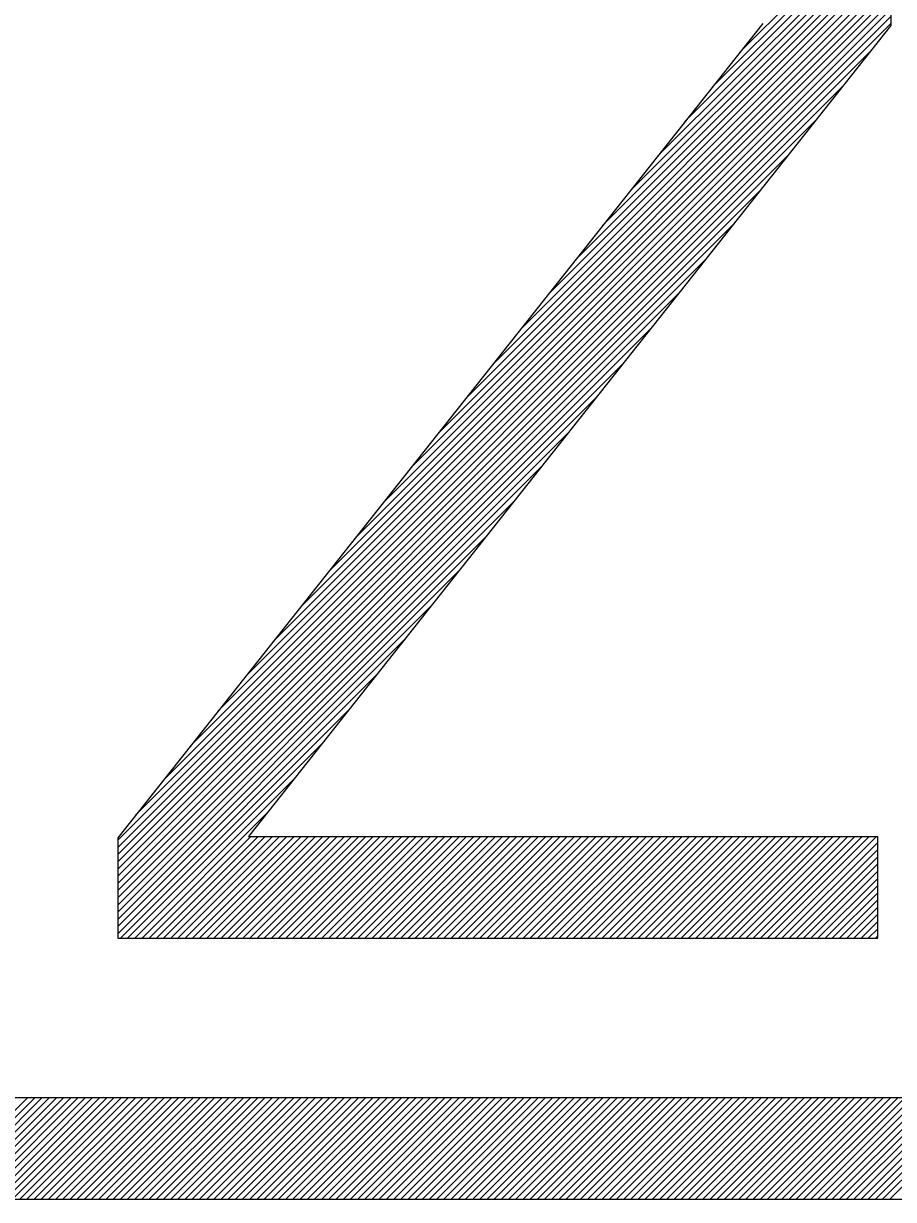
# Model space of a CAD drawing. Extents: x 519536 to 519949, y 326041 to 326519.
# Drawn here: x 519881.088 to 519882.799, y 326056.034 to 326058.345 of the extents above; entities that cross this region are included whole.
import ezdxf

# ---------------------------------------------------------------- set-up
doc = ezdxf.new("R2010")
doc.units = 0
doc.layers.add('RAMI_PLAN_####_TKST_#', color=7, linetype='Continuous')

msp = doc.modelspace()

# ---------------------------------------------------------------- linework, layer by layer
at = {"layer": 'RAMI_PLAN_####_TKST_#'}
for p, q in [((519882.2804, 326058.0163), (519882.7932, 326058.5292)), ((519882.3344, 326058.0845), (519882.7932, 326058.5433)), ((519882.3884, 326058.1527), (519882.7814, 326058.5456)), ((519882.4425, 326058.2208), (519882.7673, 326058.5456)), ((519882.4965, 326058.289), (519882.7531, 326058.5456)), ((519882.7932, 326058.5456), (519882.7932, 326058.3414)), ((519882.2264, 326057.9482), (519882.7932, 326058.515)), ((519882.1183, 326057.8118), (519882.7932, 326058.4867)), ((519882.1723, 326057.88), (519882.7932, 326058.5009)), ((519882.0103, 326057.6755), (519882.7932, 326058.4585)), ((519882.0643, 326057.7437), (519882.7932, 326058.4726)), ((519881.9563, 326057.6073), (519882.7932, 326058.4443)), ((519881.8482, 326057.471), (519882.7932, 326058.416)), ((519881.9022, 326057.5392), (519882.7932, 326058.4302)), ((519881.7402, 326057.3347), (519882.7932, 326058.3877)), ((519881.7942, 326057.4028), (519882.7932, 326058.4019)), ((519881.6861, 326057.2665), (519882.7932, 326058.3736)), ((519882.5414, 326058.3456), (519881.2728, 326056.745)), ((519882.7932, 326058.3414), (519881.5299, 326056.7474)), ((519881.5781, 326057.1302), (519882.7932, 326058.3453)), ((519881.6321, 326057.1984), (519882.7932, 326058.3595)), ((519881.5241, 326057.062), (519882.7541, 326058.2921)), ((519881.47, 326056.9939), (519882.7001, 326058.2239)), ((519881.416, 326056.9257), (519882.6461, 326058.1557)), ((519881.362, 326056.8575), (519882.592, 326058.0876)), ((519881.308, 326056.7894), (519882.538, 326058.0194)), ((519881.2728, 326056.7401), (519882.484, 326057.9512)), ((519881.2728, 326056.7259), (519882.43, 326057.8831)), ((519881.2728, 326056.7118), (519882.3759, 326057.8149)), ((519881.2728, 326056.6977), (519882.3219, 326057.7467)), ((519881.2728, 326056.6835), (519882.2679, 326057.6786)), ((519881.2728, 326056.6694), (519882.2139, 326057.6104)), ((519881.2728, 326056.6552), (519882.1599, 326057.5422)), ((519881.2728, 326056.6411), (519882.1058, 326057.4741)), ((519881.2728, 326056.6269), (519882.0518, 326057.4059)), ((519881.2728, 326056.6128), (519881.9978, 326057.3377)), ((519881.2728, 326056.5987), (519881.9438, 326057.2696)), ((519881.2728, 326056.5845), (519881.8897, 326057.2014)), ((519881.2728, 326056.5704), (519881.8357, 326057.1333)), ((519881.2728, 326056.5562), (519881.7817, 326057.0651)), ((519881.2781, 326056.5474), (519881.7277, 326056.9969)), ((519881.2923, 326056.5474), (519881.6736, 326056.9288)), ((519881.3064, 326056.5474), (519881.6196, 326056.8606)), ((519881.3206, 326056.5474), (519881.5656, 326056.7924)), ((519881.3347, 326056.5474), (519881.5347, 326056.7474)), ((519881.3488, 326056.5474), (519881.5488, 326056.7474)), ((519881.363, 326056.5474), (519881.563, 326056.7474)), ((519881.3771, 326056.5474), (519881.5771, 326056.7474)), ((519881.3913, 326056.5474), (519881.5913, 326056.7474)), ((519881.4054, 326056.5474), (519881.6054, 326056.7474)), ((519881.4196, 326056.5474), (519881.6196, 326056.7474)), ((519881.4337, 326056.5474), (519881.6337, 326056.7474)), ((519881.4478, 326056.5474), (519881.6478, 326056.7474)), ((519881.462, 326056.5474), (519881.662, 326056.7474)), ((519881.4761, 326056.5474), (519881.6761, 326056.7474)), ((519881.4903, 326056.5474), (519881.6903, 326056.7474)), ((519881.5044, 326056.5474), (519881.7044, 326056.7474)), ((519881.5186, 326056.5474), (519881.7186, 326056.7474)), ((519881.5299, 326056.7474), (519882.7678, 326056.7474)), ((519881.5327, 326056.5474), (519881.7327, 326056.7474)), ((519881.5468, 326056.5474), (519881.7468, 326056.7474)), ((519881.561, 326056.5474), (519881.761, 326056.7474)), ((519881.5751, 326056.5474), (519881.7751, 326056.7474)), ((519881.5893, 326056.5474), (519881.7893, 326056.7474)), ((519881.6034, 326056.5474), (519881.8034, 326056.7474)), ((519881.6175, 326056.5474), (519881.8175, 326056.7474)), ((519881.6317, 326056.5474), (519881.8317, 326056.7474)), ((519881.6458, 326056.5474), (519881.8458, 326056.7474)), ((519881.66, 326056.5474), (519881.86, 326056.7474)), ((519881.6741, 326056.5474), (519881.8741, 326056.7474)), ((519881.6883, 326056.5474), (519881.8883, 326056.7474)), ((519881.7024, 326056.5474), (519881.9024, 326056.7474)), ((519881.7165, 326056.5474), (519881.9165, 326056.7474)), ((519881.7307, 326056.5474), (519881.9307, 326056.7474)), ((519881.7448, 326056.5474), (519881.9448, 326056.7474)), ((519881.759, 326056.5474), (519881.959, 326056.7474)), ((519881.7731, 326056.5474), (519881.9731, 326056.7474)), ((519881.7873, 326056.5474), (519881.9873, 326056.7474)), ((519881.8014, 326056.5474), (519882.0014, 326056.7474)), ((519881.8155, 326056.5474), (519882.0155, 326056.7474)), ((519881.8297, 326056.5474), (519882.0297, 326056.7474)), ((519881.8438, 326056.5474), (519882.0438, 326056.7474)), ((519881.858, 326056.5474), (519882.058, 326056.7474)), ((519881.8721, 326056.5474), (519882.0721, 326056.7474)), ((519881.8862, 326056.5474), (519882.0862, 326056.7474)), ((519881.9004, 326056.5474), (519882.1004, 326056.7474)), ((519881.9145, 326056.5474), (519882.1145, 326056.7474)), ((519881.9287, 326056.5474), (519882.1287, 326056.7474)), ((519881.9428, 326056.5474), (519882.1428, 326056.7474)), ((519881.957, 326056.5474), (519882.157, 326056.7474)), ((519881.9711, 326056.5474), (519882.1711, 326056.7474)), ((519881.9852, 326056.5474), (519882.1852, 326056.7474)), ((519881.9994, 326056.5474), (519882.1994, 326056.7474)), ((519882.0135, 326056.5474), (519882.2135, 326056.7474)), ((519882.0277, 326056.5474), (519882.2277, 326056.7474)), ((519882.0418, 326056.5474), (519882.2418, 326056.7474)), ((519882.056, 326056.5474), (519882.256, 326056.7474)), ((519882.0701, 326056.5474), (519882.2701, 326056.7474)), ((519882.0842, 326056.5474), (519882.2842, 326056.7474)), ((519882.0984, 326056.5474), (519882.2984, 326056.7474)), ((519882.1125, 326056.5474), (519882.3125, 326056.7474)), ((519882.1267, 326056.5474), (519882.3267, 326056.7474)), ((519882.1408, 326056.5474), (519882.3408, 326056.7474)), ((519882.155, 326056.5474), (519882.355, 326056.7474)), ((519882.1691, 326056.5474), (519882.3691, 326056.7474)), ((519882.1832, 326056.5474), (519882.3832, 326056.7474)), ((519882.1974, 326056.5474), (519882.3974, 326056.7474)), ((519882.2115, 326056.5474), (519882.4115, 326056.7474)), ((519882.2257, 326056.5474), (519882.4257, 326056.7474)), ((519882.2398, 326056.5474), (519882.4398, 326056.7474)), ((519882.2539, 326056.5474), (519882.4539, 326056.7474)), ((519882.2681, 326056.5474), (519882.4681, 326056.7474)), ((519882.2822, 326056.5474), (519882.4822, 326056.7474)), ((519882.2964, 326056.5474), (519882.4964, 326056.7474)), ((519882.3105, 326056.5474), (519882.5105, 326056.7474)), ((519882.3247, 326056.5474), (519882.5247, 326056.7474)), ((519882.3388, 326056.5474), (519882.5388, 326056.7474)), ((519882.3529, 326056.5474), (519882.5529, 326056.7474)), ((519882.3671, 326056.5474), (519882.5671, 326056.7474)), ((519882.3812, 326056.5474), (519882.5812, 326056.7474)), ((519882.3954, 326056.5474), (519882.5954, 326056.7474)), ((519882.4095, 326056.5474), (519882.6095, 326056.7474)), ((519882.4237, 326056.5474), (519882.6237, 326056.7474)), ((519882.4378, 326056.5474), (519882.6378, 326056.7474)), ((519882.4519, 326056.5474), (519882.6519, 326056.7474)), ((519882.4661, 326056.5474), (519882.6661, 326056.7474)), ((519882.4802, 326056.5474), (519882.6802, 326056.7474)), ((519882.4944, 326056.5474), (519882.6944, 326056.7474)), ((519882.5085, 326056.5474), (519882.7085, 326056.7474)), ((519882.5226, 326056.5474), (519882.7226, 326056.7474)), ((519882.5368, 326056.5474), (519882.7368, 326056.7474)), ((519882.5509, 326056.5474), (519882.7509, 326056.7474)), ((519882.5651, 326056.5474), (519882.7651, 326056.7474)), ((519882.7678, 326056.5474), (519882.7678, 326056.7474)), ((519881.2728, 326056.745), (519881.2728, 326056.5474)), ((519882.5792, 326056.5474), (519882.7678, 326056.7359)), ((519882.5934, 326056.5474), (519882.7678, 326056.7218)), ((519882.6075, 326056.5474), (519882.7678, 326056.7076)), ((519882.6216, 326056.5474), (519882.7678, 326056.6935)), ((519882.6358, 326056.5474), (519882.7678, 326056.6794)), ((519882.6499, 326056.5474), (519882.7678, 326056.6652)), ((519882.6641, 326056.5474), (519882.7678, 326056.6511)), ((519882.6782, 326056.5474), (519882.7678, 326056.6369)), ((519882.6924, 326056.5474), (519882.7678, 326056.6228)), ((519882.7065, 326056.5474), (519882.7678, 326056.6086)), ((519882.7206, 326056.5474), (519882.7678, 326056.5945)), ((519882.7348, 326056.5474), (519882.7678, 326056.5804)), ((519882.7489, 326056.5474), (519882.7678, 326056.5662)), ((519881.2728, 326056.5474), (519882.7678, 326056.5474)), ((519882.7631, 326056.5474), (519882.7678, 326056.5521)), ((519887.0228, 326056.234), (519879.363, 326056.234)), ((519880.8956, 326056.034), (519881.0956, 326056.234)), ((519880.9098, 326056.034), (519881.1098, 326056.234)), ((519880.9239, 326056.034), (519881.1239, 326056.234)), ((519880.938, 326056.034), (519881.138, 326056.234)), ((519880.9522, 326056.034), (519881.1522, 326056.234)), ((519880.9663, 326056.034), (519881.1663, 326056.234)), ((519880.9805, 326056.034), (519881.1805, 326056.234)), ((519880.9946, 326056.034), (519881.1946, 326056.234)), ((519881.0088, 326056.034), (519881.2088, 326056.234)), ((519881.0229, 326056.034), (519881.2229, 326056.234)), ((519881.037, 326056.034), (519881.237, 326056.234)), ((519881.0512, 326056.034), (519881.2512, 326056.234)), ((519881.0653, 326056.034), (519881.2653, 326056.234)), ((519881.0795, 326056.034), (519881.2795, 326056.234)), ((519881.0936, 326056.034), (519881.2936, 326056.234)), ((519881.1077, 326056.034), (519881.3077, 326056.234)), ((519881.1219, 326056.034), (519881.3219, 326056.234)), ((519881.136, 326056.034), (519881.336, 326056.234)), ((519881.1502, 326056.034), (519881.3502, 326056.234)), ((519881.1643, 326056.034), (519881.3643, 326056.234)), ((519881.1785, 326056.034), (519881.3785, 326056.234)), ((519881.1926, 326056.034), (519881.3926, 326056.234)), ((519881.2067, 326056.034), (519881.4067, 326056.234)), ((519881.2209, 326056.034), (519881.4209, 326056.234)), ((519881.235, 326056.034), (519881.435, 326056.234)), ((519881.2492, 326056.034), (519881.4492, 326056.234)), ((519881.2633, 326056.034), (519881.4633, 326056.234)), ((519881.2775, 326056.034), (519881.4775, 326056.234)), ((519881.2916, 326056.034), (519881.4916, 326056.234)), ((519881.3057, 326056.034), (519881.5057, 326056.234)), ((519881.3199, 326056.034), (519881.5199, 326056.234)), ((519881.334, 326056.034), (519881.534, 326056.234)), ((519881.3482, 326056.034), (519881.5482, 326056.234)), ((519881.3623, 326056.034), (519881.5623, 326056.234)), ((519881.3764, 326056.034), (519881.5764, 326056.234)), ((519881.3906, 326056.034), (519881.5906, 326056.234)), ((519881.4047, 326056.034), (519881.6047, 326056.234)), ((519881.4189, 326056.034), (519881.6189, 326056.234)), ((519881.433, 326056.034), (519881.633, 326056.234)), ((519881.4472, 326056.034), (519881.6472, 326056.234)), ((519881.4613, 326056.034), (519881.6613, 326056.234)), ((519881.4754, 326056.034), (519881.6754, 326056.234)), ((519881.4896, 326056.034), (519881.6896, 326056.234)), ((519881.5037, 326056.034), (519881.7037, 326056.234)), ((519881.5179, 326056.034), (519881.7179, 326056.234)), ((519881.532, 326056.034), (519881.732, 326056.234)), ((519881.5462, 326056.034), (519881.7462, 326056.234)), ((519881.5603, 326056.034), (519881.7603, 326056.234)), ((519881.5744, 326056.034), (519881.7744, 326056.234)), ((519881.5886, 326056.034), (519881.7886, 326056.234)), ((519881.6027, 326056.034), (519881.8027, 326056.234)), ((519881.6169, 326056.034), (519881.8169, 326056.234)), ((519881.631, 326056.034), (519881.831, 326056.234)), ((519881.6451, 326056.034), (519881.8451, 326056.234)), ((519881.6593, 326056.034), (519881.8593, 326056.234)), ((519881.6734, 326056.034), (519881.8734, 326056.234)), ((519881.6876, 326056.034), (519881.8876, 326056.234)), ((519881.7017, 326056.034), (519881.9017, 326056.234)), ((519881.7159, 326056.034), (519881.9159, 326056.234)), ((519881.73, 326056.034), (519881.93, 326056.234)), ((519881.7441, 326056.034), (519881.9441, 326056.234)), ((519881.7583, 326056.034), (519881.9583, 326056.234)), ((519881.7724, 326056.034), (519881.9724, 326056.234)), ((519881.7866, 326056.034), (519881.9866, 326056.234)), ((519881.8007, 326056.034), (519882.0007, 326056.234)), ((519881.8149, 326056.034), (519882.0149, 326056.234)), ((519881.829, 326056.034), (519882.029, 326056.234)), ((519881.8431, 326056.034), (519882.0431, 326056.234)), ((519881.8573, 326056.034), (519882.0573, 326056.234)), ((519881.8714, 326056.034), (519882.0714, 326056.234)), ((519881.8856, 326056.034), (519882.0856, 326056.234)), ((519881.8997, 326056.034), (519882.0997, 326056.234)), ((519881.9138, 326056.034), (519882.1138, 326056.234)), ((519881.928, 326056.034), (519882.128, 326056.234)), ((519881.9421, 326056.034), (519882.1421, 326056.234)), ((519881.9563, 326056.034), (519882.1563, 326056.234)), ((519881.9704, 326056.034), (519882.1704, 326056.234)), ((519881.9846, 326056.034), (519882.1846, 326056.234)), ((519881.9987, 326056.034), (519882.1987, 326056.234)), ((519882.0128, 326056.034), (519882.2128, 326056.234)), ((519882.027, 326056.034), (519882.227, 326056.234)), ((519882.0411, 326056.034), (519882.2411, 326056.234)), ((519882.0553, 326056.034), (519882.2553, 326056.234)), ((519882.0694, 326056.034), (519882.2694, 326056.234)), ((519882.0836, 326056.034), (519882.2836, 326056.234)), ((519882.0977, 326056.034), (519882.2977, 326056.234)), ((519882.1118, 326056.034), (519882.3118, 326056.234)), ((519882.126, 326056.034), (519882.326, 326056.234)), ((519882.1401, 326056.034), (519882.3401, 326056.234)), ((519882.1543, 326056.034), (519882.3543, 326056.234)), ((519882.1684, 326056.034), (519882.3684, 326056.234)), ((519882.1825, 326056.034), (519882.3825, 326056.234)), ((519882.1967, 326056.034), (519882.3967, 326056.234)), ((519882.2108, 326056.034), (519882.4108, 326056.234)), ((519882.225, 326056.034), (519882.425, 326056.234)), ((519882.2391, 326056.034), (519882.4391, 326056.234)), ((519882.2533, 326056.034), (519882.4533, 326056.234)), ((519882.2674, 326056.034), (519882.4674, 326056.234)), ((519882.2815, 326056.034), (519882.4815, 326056.234)), ((519882.2957, 326056.034), (519882.4957, 326056.234)), ((519882.3098, 326056.034), (519882.5098, 326056.234)), ((519882.324, 326056.034), (519882.524, 326056.234)), ((519882.3381, 326056.034), (519882.5381, 326056.234)), ((519882.3523, 326056.034), (519882.5523, 326056.234)), ((519882.3664, 326056.034), (519882.5664, 326056.234)), ((519882.3805, 326056.034), (519882.5805, 326056.234)), ((519882.3947, 326056.034), (519882.5947, 326056.234)), ((519882.4088, 326056.034), (519882.6088, 326056.234)), ((519882.423, 326056.034), (519882.623, 326056.234)), ((519882.4371, 326056.034), (519882.6371, 326056.234)), ((519882.4512, 326056.034), (519882.6512, 326056.234)), ((519882.4654, 326056.034), (519882.6654, 326056.234)), ((519882.4795, 326056.034), (519882.6795, 326056.234)), ((519882.4937, 326056.034), (519882.6937, 326056.234)), ((519882.5078, 326056.034), (519882.7078, 326056.234)), ((519882.522, 326056.034), (519882.722, 326056.234)), ((519882.5361, 326056.034), (519882.7361, 326056.234)), ((519882.5502, 326056.034), (519882.7502, 326056.234)), ((519882.5644, 326056.034), (519882.7644, 326056.234)), ((519882.5785, 326056.034), (519882.7785, 326056.234)), ((519882.5927, 326056.034), (519882.7927, 326056.234)), ((519882.6068, 326056.034), (519882.8068, 326056.234)), ((519882.621, 326056.034), (519882.821, 326056.234)), ((519882.6351, 326056.034), (519882.8351, 326056.234)), ((519882.6492, 326056.034), (519882.8492, 326056.234)), ((519882.6634, 326056.034), (519882.8634, 326056.234)), ((519882.6775, 326056.034), (519882.8775, 326056.234)), ((519882.6917, 326056.034), (519882.8917, 326056.234)), ((519882.7058, 326056.034), (519882.9058, 326056.234)), ((519882.7199, 326056.034), (519882.9199, 326056.234)), ((519882.7341, 326056.034), (519882.9341, 326056.234)), ((519882.7482, 326056.034), (519882.9482, 326056.234)), ((519882.7624, 326056.034), (519882.9624, 326056.234)), ((519882.7765, 326056.034), (519882.9765, 326056.234)), ((519882.7907, 326056.034), (519882.9907, 326056.234)), ((519890.4471, 326056.034), (519879.363, 326056.034))]:
    msp.add_line(p, q, dxfattribs=at)

doc.saveas('drawing.dxf')
